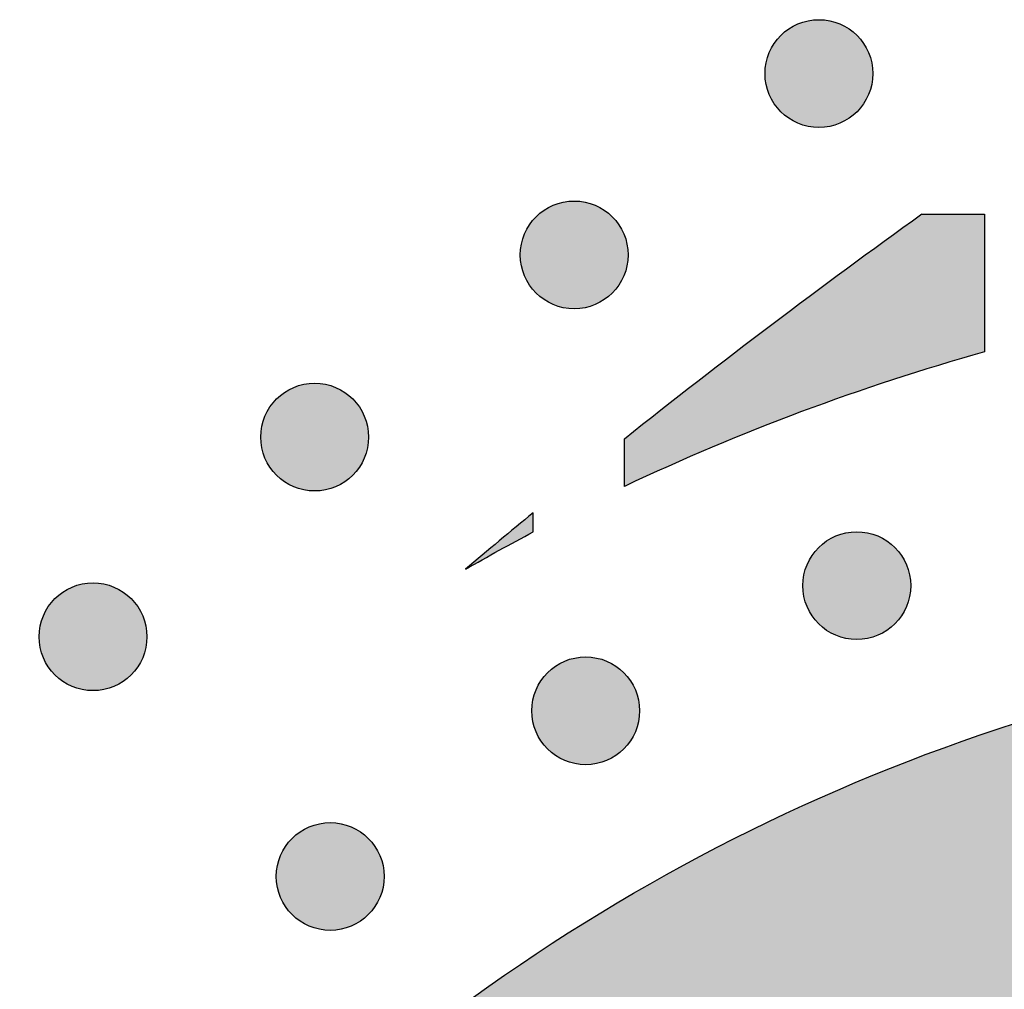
# Model space of a CAD drawing. Header units: millimetres. Extents: x -3873 to -97, y 912 to 4165.
# Tile 635 of 656: x -511 to -479, y 4087 to 4119. Entities that reach past the tile are written whole.
import ezdxf

# ---------------------------------------------------------------- set-up
doc = ezdxf.new("R2010")
doc.units = ezdxf.units.MM
doc.layers.add('pattern', color=7, linetype='Continuous', true_color=0x000000)

msp = doc.modelspace()

# ---------------------------------------------------------------- hatches: boundary and pattern name
at = {"layer": 'pattern'}
for points in [[(-483.434, 4118.052), (-483.463, 4118.08), (-483.492, 4118.107), (-483.521, 4118.134), (-483.552, 4118.16), (-483.584, 4118.186), (-483.616, 4118.211), (-483.65, 4118.235), (-483.684, 4118.259), (-483.719, 4118.283), (-483.754, 4118.306), (-483.791, 4118.328), (-483.828, 4118.349), (-483.866, 4118.369), (-483.905, 4118.389), (-483.944, 4118.408), (-483.984, 4118.426), (-484.025, 4118.443), (-484.066, 4118.459), (-484.108, 4118.474), (-484.151, 4118.488), (-484.194, 4118.501), (-484.237, 4118.513), (-484.281, 4118.524), (-484.325, 4118.534), (-484.37, 4118.543), (-484.415, 4118.551), (-484.46, 4118.557), (-484.506, 4118.562), (-484.551, 4118.566), (-484.597, 4118.569), (-484.643, 4118.571), (-484.689, 4118.572), (-484.735, 4118.571), (-484.781, 4118.569), (-484.827, 4118.566), (-484.872, 4118.562), (-484.918, 4118.557), (-484.963, 4118.551), (-485.008, 4118.543), (-485.053, 4118.534), (-485.097, 4118.524), (-485.141, 4118.513), (-485.184, 4118.501), (-485.227, 4118.488), (-485.27, 4118.474), (-485.312, 4118.459), (-485.353, 4118.443), (-485.394, 4118.426), (-485.434, 4118.408), (-485.473, 4118.389), (-485.512, 4118.369), (-485.55, 4118.349), (-485.587, 4118.328), (-485.624, 4118.306), (-485.659, 4118.283), (-485.694, 4118.259), (-485.729, 4118.235), (-485.762, 4118.211), (-485.794, 4118.186), (-485.826, 4118.16), (-485.857, 4118.134), (-485.886, 4118.107), (-485.915, 4118.08), (-485.944, 4118.052), (-485.971, 4118.024), (-485.998, 4117.995), (-486.025, 4117.965), (-486.051, 4117.934), (-486.077, 4117.903), (-486.102, 4117.87), (-486.127, 4117.837), (-486.151, 4117.803), (-486.174, 4117.768), (-486.197, 4117.732), (-486.219, 4117.696), (-486.24, 4117.658), (-486.261, 4117.62), (-486.281, 4117.582), (-486.299, 4117.542), (-486.317, 4117.502), (-486.334, 4117.462), (-486.351, 4117.42), (-486.366, 4117.378), (-486.38, 4117.336), (-486.393, 4117.293), (-486.405, 4117.249), (-486.416, 4117.205), (-486.426, 4117.161), (-486.434, 4117.116), (-486.442, 4117.071), (-486.449, 4117.026), (-486.454, 4116.981), (-486.458, 4116.935), (-486.461, 4116.889), (-486.463, 4116.843), (-486.463, 4116.798), (-486.463, 4116.752), (-486.461, 4116.706), (-486.458, 4116.66), (-486.454, 4116.614), (-486.449, 4116.569), (-486.442, 4116.524), (-486.434, 4116.479), (-486.426, 4116.434), (-486.416, 4116.39), (-486.405, 4116.346), (-486.393, 4116.302), (-486.38, 4116.259), (-486.366, 4116.217), (-486.351, 4116.175), (-486.334, 4116.134), (-486.317, 4116.093), (-486.299, 4116.053), (-486.281, 4116.013), (-486.261, 4115.975), (-486.24, 4115.937), (-486.219, 4115.899), (-486.197, 4115.863), (-486.174, 4115.827), (-486.151, 4115.792), (-486.127, 4115.758), (-486.102, 4115.725), (-486.077, 4115.692), (-486.051, 4115.661), (-486.025, 4115.63), (-485.998, 4115.6), (-485.971, 4115.571), (-485.944, 4115.543), (-485.915, 4115.515), (-485.886, 4115.488), (-485.857, 4115.462), (-485.826, 4115.435), (-485.794, 4115.409), (-485.762, 4115.384), (-485.729, 4115.36), (-485.694, 4115.336), (-485.659, 4115.312), (-485.624, 4115.289), (-485.587, 4115.267), (-485.55, 4115.246), (-485.512, 4115.226), (-485.473, 4115.206), (-485.434, 4115.187), (-485.394, 4115.169), (-485.353, 4115.152), (-485.312, 4115.136), (-485.27, 4115.121), (-485.227, 4115.107), (-485.184, 4115.094), (-485.141, 4115.082), (-485.097, 4115.071), (-485.053, 4115.061), (-485.008, 4115.052), (-484.963, 4115.045), (-484.918, 4115.038), (-484.872, 4115.033), (-484.827, 4115.029), (-484.781, 4115.026), (-484.735, 4115.024), (-484.689, 4115.023), (-484.643, 4115.024), (-484.597, 4115.026), (-484.551, 4115.029), (-484.506, 4115.033), (-484.46, 4115.038), (-484.415, 4115.045), (-484.37, 4115.052), (-484.325, 4115.061), (-484.281, 4115.071), (-484.237, 4115.082), (-484.194, 4115.094), (-484.151, 4115.107), (-484.108, 4115.121), (-484.066, 4115.136), (-484.025, 4115.152), (-483.984, 4115.169), (-483.944, 4115.187), (-483.905, 4115.206), (-483.866, 4115.226), (-483.828, 4115.246), (-483.791, 4115.267), (-483.754, 4115.289), (-483.719, 4115.312), (-483.684, 4115.336), (-483.65, 4115.36), (-483.616, 4115.384), (-483.584, 4115.409), (-483.552, 4115.435), (-483.521, 4115.462), (-483.492, 4115.488), (-483.463, 4115.515), (-483.434, 4115.543), (-483.407, 4115.571), (-483.38, 4115.6), (-483.353, 4115.63), (-483.327, 4115.661), (-483.301, 4115.692), (-483.276, 4115.725), (-483.251, 4115.758), (-483.227, 4115.792), (-483.204, 4115.827), (-483.181, 4115.863), (-483.159, 4115.899), (-483.138, 4115.937), (-483.117, 4115.975), (-483.097, 4116.013), (-483.079, 4116.053), (-483.061, 4116.093), (-483.044, 4116.134), (-483.028, 4116.175), (-483.012, 4116.217), (-482.998, 4116.259), (-482.985, 4116.302), (-482.973, 4116.346), (-482.962, 4116.39), (-482.952, 4116.434), (-482.944, 4116.479), (-482.936, 4116.524), (-482.93, 4116.569), (-482.924, 4116.614), (-482.92, 4116.66), (-482.917, 4116.706), (-482.915, 4116.752), (-482.915, 4116.798), (-482.915, 4116.843), (-482.917, 4116.889), (-482.92, 4116.935), (-482.924, 4116.981), (-482.93, 4117.026), (-482.936, 4117.071), (-482.944, 4117.116), (-482.952, 4117.161), (-482.962, 4117.205), (-482.973, 4117.249), (-482.985, 4117.293), (-482.998, 4117.336), (-483.012, 4117.378), (-483.028, 4117.42), (-483.044, 4117.462), (-483.061, 4117.502), (-483.079, 4117.542), (-483.097, 4117.582), (-483.117, 4117.62), (-483.138, 4117.658), (-483.159, 4117.696), (-483.181, 4117.732), (-483.204, 4117.768), (-483.227, 4117.803), (-483.251, 4117.837), (-483.276, 4117.87), (-483.301, 4117.903), (-483.327, 4117.934), (-483.353, 4117.965), (-483.38, 4117.995), (-483.407, 4118.024)], [(-491.49, 4112.085), (-491.518, 4112.112), (-491.547, 4112.139), (-491.577, 4112.166), (-491.608, 4112.192), (-491.639, 4112.218), (-491.672, 4112.243), (-491.705, 4112.268), (-491.739, 4112.292), (-491.774, 4112.315), (-491.81, 4112.338), (-491.846, 4112.36), (-491.884, 4112.381), (-491.922, 4112.402), (-491.96, 4112.422), (-492, 4112.44), (-492.04, 4112.458), (-492.081, 4112.475), (-492.122, 4112.491), (-492.164, 4112.507), (-492.206, 4112.521), (-492.249, 4112.534), (-492.293, 4112.546), (-492.337, 4112.557), (-492.381, 4112.567), (-492.426, 4112.575), (-492.471, 4112.583), (-492.516, 4112.59), (-492.561, 4112.595), (-492.607, 4112.599), (-492.653, 4112.602), (-492.699, 4112.604), (-492.744, 4112.604), (-492.79, 4112.604), (-492.836, 4112.602), (-492.882, 4112.599), (-492.928, 4112.595), (-492.973, 4112.59), (-493.018, 4112.583), (-493.063, 4112.575), (-493.108, 4112.567), (-493.152, 4112.557), (-493.196, 4112.546), (-493.24, 4112.534), (-493.283, 4112.521), (-493.325, 4112.507), (-493.367, 4112.491), (-493.408, 4112.475), (-493.449, 4112.458), (-493.489, 4112.44), (-493.529, 4112.422), (-493.567, 4112.402), (-493.605, 4112.381), (-493.643, 4112.36), (-493.679, 4112.338), (-493.715, 4112.315), (-493.75, 4112.292), (-493.784, 4112.268), (-493.817, 4112.243), (-493.85, 4112.218), (-493.881, 4112.192), (-493.912, 4112.166), (-493.942, 4112.139), (-493.971, 4112.112), (-493.999, 4112.085), (-494.027, 4112.056), (-494.054, 4112.027), (-494.081, 4111.998), (-494.107, 4111.967), (-494.133, 4111.935), (-494.158, 4111.903), (-494.182, 4111.87), (-494.206, 4111.835), (-494.23, 4111.8), (-494.253, 4111.765), (-494.275, 4111.728), (-494.296, 4111.691), (-494.316, 4111.653), (-494.336, 4111.614), (-494.355, 4111.575), (-494.373, 4111.535), (-494.39, 4111.494), (-494.406, 4111.453), (-494.421, 4111.411), (-494.435, 4111.368), (-494.448, 4111.325), (-494.46, 4111.282), (-494.471, 4111.238), (-494.481, 4111.194), (-494.49, 4111.149), (-494.498, 4111.104), (-494.504, 4111.059), (-494.509, 4111.013), (-494.513, 4110.968), (-494.516, 4110.922), (-494.518, 4110.876), (-494.519, 4110.83), (-494.518, 4110.784), (-494.516, 4110.738), (-494.513, 4110.692), (-494.509, 4110.647), (-494.504, 4110.601), (-494.498, 4110.556), (-494.49, 4110.511), (-494.481, 4110.466), (-494.471, 4110.422), (-494.46, 4110.378), (-494.448, 4110.335), (-494.435, 4110.292), (-494.421, 4110.249), (-494.406, 4110.207), (-494.39, 4110.166), (-494.373, 4110.125), (-494.355, 4110.085), (-494.336, 4110.046), (-494.316, 4110.007), (-494.296, 4109.969), (-494.275, 4109.932), (-494.253, 4109.895), (-494.23, 4109.86), (-494.206, 4109.825), (-494.182, 4109.791), (-494.158, 4109.757), (-494.133, 4109.725), (-494.107, 4109.693), (-494.081, 4109.662), (-494.054, 4109.633), (-494.027, 4109.604), (-493.999, 4109.575), (-493.971, 4109.548), (-493.942, 4109.521), (-493.912, 4109.494), (-493.881, 4109.468), (-493.85, 4109.442), (-493.817, 4109.417), (-493.784, 4109.392), (-493.75, 4109.368), (-493.715, 4109.345), (-493.679, 4109.322), (-493.643, 4109.3), (-493.605, 4109.279), (-493.567, 4109.258), (-493.529, 4109.238), (-493.489, 4109.22), (-493.449, 4109.202), (-493.408, 4109.185), (-493.367, 4109.169), (-493.325, 4109.153), (-493.283, 4109.139), (-493.24, 4109.126), (-493.196, 4109.114), (-493.152, 4109.103), (-493.108, 4109.093), (-493.063, 4109.085), (-493.018, 4109.077), (-492.973, 4109.071), (-492.928, 4109.065), (-492.882, 4109.061), (-492.836, 4109.058), (-492.79, 4109.056), (-492.744, 4109.056), (-492.699, 4109.056), (-492.653, 4109.058), (-492.607, 4109.061), (-492.561, 4109.065), (-492.516, 4109.071), (-492.471, 4109.077), (-492.426, 4109.085), (-492.381, 4109.093), (-492.337, 4109.103), (-492.293, 4109.114), (-492.249, 4109.126), (-492.206, 4109.139), (-492.164, 4109.153), (-492.122, 4109.169), (-492.081, 4109.185), (-492.04, 4109.202), (-492, 4109.22), (-491.96, 4109.238), (-491.922, 4109.258), (-491.884, 4109.279), (-491.846, 4109.3), (-491.81, 4109.322), (-491.774, 4109.345), (-491.739, 4109.368), (-491.705, 4109.392), (-491.672, 4109.417), (-491.639, 4109.442), (-491.608, 4109.468), (-491.577, 4109.494), (-491.547, 4109.521), (-491.518, 4109.548), (-491.49, 4109.575), (-491.462, 4109.604), (-491.435, 4109.633), (-491.408, 4109.662), (-491.382, 4109.693), (-491.356, 4109.725), (-491.331, 4109.757), (-491.307, 4109.791), (-491.283, 4109.825), (-491.259, 4109.86), (-491.236, 4109.895), (-491.214, 4109.932), (-491.193, 4109.969), (-491.173, 4110.007), (-491.153, 4110.046), (-491.134, 4110.085), (-491.116, 4110.125), (-491.099, 4110.166), (-491.083, 4110.207), (-491.068, 4110.249), (-491.054, 4110.292), (-491.041, 4110.335), (-491.029, 4110.378), (-491.018, 4110.422), (-491.008, 4110.466), (-490.999, 4110.511), (-490.991, 4110.556), (-490.985, 4110.601), (-490.98, 4110.647), (-490.976, 4110.692), (-490.973, 4110.738), (-490.971, 4110.784), (-490.97, 4110.83), (-490.971, 4110.876), (-490.973, 4110.922), (-490.976, 4110.968), (-490.98, 4111.013), (-490.985, 4111.059), (-490.991, 4111.104), (-490.999, 4111.149), (-491.008, 4111.194), (-491.018, 4111.238), (-491.029, 4111.282), (-491.041, 4111.325), (-491.054, 4111.368), (-491.068, 4111.411), (-491.083, 4111.453), (-491.099, 4111.494), (-491.116, 4111.535), (-491.134, 4111.575), (-491.153, 4111.614), (-491.173, 4111.653), (-491.193, 4111.691), (-491.214, 4111.728), (-491.236, 4111.765), (-491.259, 4111.8), (-491.283, 4111.835), (-491.307, 4111.87), (-491.331, 4111.903), (-491.356, 4111.935), (-491.382, 4111.967), (-491.408, 4111.998), (-491.435, 4112.027), (-491.462, 4112.056)], [(-479.238, 4107.636), (-480.757, 4107.193), (-482.267, 4106.717), (-483.768, 4106.21), (-485.258, 4105.672), (-486.736, 4105.102), (-488.202, 4104.502), (-489.654, 4103.871), (-491.091, 4103.21), (-491.091, 4104.777), (-486.243, 4108.54), (-481.299, 4112.176), (-479.238, 4112.176)], [(-500.032, 4106.088), (-500.06, 4106.116), (-500.089, 4106.143), (-500.119, 4106.17), (-500.149, 4106.196), (-500.181, 4106.222), (-500.213, 4106.247), (-500.247, 4106.272), (-500.281, 4106.296), (-500.316, 4106.319), (-500.352, 4106.342), (-500.388, 4106.364), (-500.425, 4106.385), (-500.463, 4106.406), (-500.502, 4106.425), (-500.541, 4106.444), (-500.582, 4106.462), (-500.622, 4106.479), (-500.664, 4106.495), (-500.706, 4106.51), (-500.748, 4106.524), (-500.791, 4106.538), (-500.834, 4106.55), (-500.878, 4106.561), (-500.923, 4106.57), (-500.967, 4106.579), (-501.012, 4106.587), (-501.058, 4106.593), (-501.103, 4106.599), (-501.149, 4106.603), (-501.194, 4106.606), (-501.24, 4106.607), (-501.286, 4106.608), (-501.332, 4106.607), (-501.378, 4106.606), (-501.424, 4106.603), (-501.469, 4106.599), (-501.515, 4106.593), (-501.56, 4106.587), (-501.605, 4106.579), (-501.65, 4106.57), (-501.694, 4106.561), (-501.738, 4106.55), (-501.781, 4106.538), (-501.824, 4106.524), (-501.867, 4106.51), (-501.909, 4106.495), (-501.95, 4106.479), (-501.991, 4106.462), (-502.031, 4106.444), (-502.07, 4106.425), (-502.109, 4106.406), (-502.147, 4106.385), (-502.184, 4106.364), (-502.221, 4106.342), (-502.257, 4106.319), (-502.292, 4106.296), (-502.326, 4106.272), (-502.359, 4106.247), (-502.391, 4106.222), (-502.423, 4106.196), (-502.454, 4106.17), (-502.484, 4106.143), (-502.513, 4106.116), (-502.541, 4106.088), (-502.568, 4106.06), (-502.596, 4106.031), (-502.622, 4106.001), (-502.649, 4105.971), (-502.674, 4105.939), (-502.7, 4105.907), (-502.724, 4105.873), (-502.748, 4105.839), (-502.772, 4105.804), (-502.794, 4105.768), (-502.816, 4105.732), (-502.838, 4105.695), (-502.858, 4105.657), (-502.878, 4105.618), (-502.897, 4105.579), (-502.915, 4105.538), (-502.932, 4105.498), (-502.948, 4105.456), (-502.963, 4105.414), (-502.977, 4105.372), (-502.99, 4105.329), (-503.002, 4105.286), (-503.013, 4105.242), (-503.023, 4105.197), (-503.032, 4105.153), (-503.039, 4105.108), (-503.046, 4105.062), (-503.051, 4105.017), (-503.055, 4104.971), (-503.058, 4104.926), (-503.06, 4104.88), (-503.061, 4104.834), (-503.06, 4104.788), (-503.058, 4104.742), (-503.055, 4104.696), (-503.051, 4104.65), (-503.046, 4104.605), (-503.039, 4104.56), (-503.032, 4104.515), (-503.023, 4104.47), (-503.013, 4104.426), (-503.002, 4104.382), (-502.99, 4104.339), (-502.977, 4104.296), (-502.963, 4104.253), (-502.948, 4104.211), (-502.932, 4104.17), (-502.915, 4104.129), (-502.897, 4104.089), (-502.878, 4104.05), (-502.858, 4104.011), (-502.838, 4103.973), (-502.816, 4103.935), (-502.794, 4103.899), (-502.772, 4103.863), (-502.748, 4103.828), (-502.724, 4103.794), (-502.7, 4103.761), (-502.674, 4103.729), (-502.649, 4103.697), (-502.622, 4103.666), (-502.596, 4103.636), (-502.568, 4103.607), (-502.541, 4103.579), (-502.513, 4103.552), (-502.484, 4103.524), (-502.454, 4103.498), (-502.423, 4103.471), (-502.391, 4103.446), (-502.359, 4103.42), (-502.326, 4103.396), (-502.292, 4103.372), (-502.257, 4103.348), (-502.221, 4103.326), (-502.184, 4103.304), (-502.147, 4103.282), (-502.109, 4103.262), (-502.07, 4103.242), (-502.031, 4103.223), (-501.991, 4103.205), (-501.95, 4103.188), (-501.909, 4103.172), (-501.867, 4103.157), (-501.824, 4103.143), (-501.781, 4103.13), (-501.738, 4103.118), (-501.694, 4103.107), (-501.65, 4103.097), (-501.605, 4103.088), (-501.56, 4103.081), (-501.515, 4103.074), (-501.469, 4103.069), (-501.424, 4103.065), (-501.378, 4103.062), (-501.332, 4103.06), (-501.286, 4103.059), (-501.24, 4103.06), (-501.194, 4103.062), (-501.149, 4103.065), (-501.103, 4103.069), (-501.058, 4103.074), (-501.012, 4103.081), (-500.967, 4103.088), (-500.923, 4103.097), (-500.878, 4103.107), (-500.834, 4103.118), (-500.791, 4103.13), (-500.748, 4103.143), (-500.706, 4103.157), (-500.664, 4103.172), (-500.622, 4103.188), (-500.582, 4103.205), (-500.541, 4103.223), (-500.502, 4103.242), (-500.463, 4103.262), (-500.425, 4103.282), (-500.388, 4103.304), (-500.352, 4103.326), (-500.316, 4103.348), (-500.281, 4103.372), (-500.247, 4103.396), (-500.213, 4103.42), (-500.181, 4103.446), (-500.149, 4103.471), (-500.119, 4103.498), (-500.089, 4103.524), (-500.06, 4103.552), (-500.032, 4103.579), (-500.004, 4103.607), (-499.977, 4103.636), (-499.95, 4103.666), (-499.924, 4103.697), (-499.898, 4103.729), (-499.873, 4103.761), (-499.848, 4103.794), (-499.824, 4103.828), (-499.801, 4103.863), (-499.778, 4103.899), (-499.756, 4103.935), (-499.735, 4103.973), (-499.714, 4104.011), (-499.695, 4104.05), (-499.676, 4104.089), (-499.658, 4104.129), (-499.641, 4104.17), (-499.625, 4104.211), (-499.61, 4104.253), (-499.596, 4104.296), (-499.582, 4104.339), (-499.57, 4104.382), (-499.559, 4104.426), (-499.55, 4104.47), (-499.541, 4104.515), (-499.533, 4104.56), (-499.527, 4104.605), (-499.521, 4104.65), (-499.517, 4104.696), (-499.514, 4104.742), (-499.513, 4104.788), (-499.512, 4104.834), (-499.513, 4104.88), (-499.514, 4104.926), (-499.517, 4104.971), (-499.521, 4105.017), (-499.527, 4105.062), (-499.533, 4105.108), (-499.541, 4105.153), (-499.55, 4105.197), (-499.559, 4105.242), (-499.57, 4105.286), (-499.582, 4105.329), (-499.596, 4105.372), (-499.61, 4105.414), (-499.625, 4105.456), (-499.641, 4105.498), (-499.658, 4105.538), (-499.676, 4105.579), (-499.695, 4105.618), (-499.714, 4105.657), (-499.735, 4105.695), (-499.756, 4105.732), (-499.778, 4105.768), (-499.801, 4105.804), (-499.824, 4105.839), (-499.848, 4105.873), (-499.873, 4105.907), (-499.898, 4105.939), (-499.924, 4105.971), (-499.95, 4106.001), (-499.977, 4106.031), (-500.004, 4106.06)], [(-494.092, 4102.346), (-496.324, 4100.484), (-494.092, 4101.711)], [(-482.188, 4101.199), (-482.216, 4101.226), (-482.245, 4101.253), (-482.275, 4101.28), (-482.306, 4101.306), (-482.338, 4101.332), (-482.37, 4101.357), (-482.403, 4101.382), (-482.437, 4101.406), (-482.472, 4101.429), (-482.508, 4101.452), (-482.545, 4101.474), (-482.582, 4101.495), (-482.62, 4101.516), (-482.659, 4101.536), (-482.698, 4101.554), (-482.738, 4101.572), (-482.779, 4101.589), (-482.82, 4101.605), (-482.862, 4101.621), (-482.905, 4101.635), (-482.948, 4101.648), (-482.991, 4101.66), (-483.035, 4101.671), (-483.079, 4101.681), (-483.124, 4101.689), (-483.169, 4101.697), (-483.214, 4101.704), (-483.26, 4101.709), (-483.305, 4101.713), (-483.351, 4101.716), (-483.397, 4101.718), (-483.443, 4101.718), (-483.489, 4101.718), (-483.535, 4101.716), (-483.58, 4101.713), (-483.626, 4101.709), (-483.671, 4101.704), (-483.717, 4101.697), (-483.762, 4101.689), (-483.806, 4101.681), (-483.851, 4101.671), (-483.895, 4101.66), (-483.938, 4101.648), (-483.981, 4101.635), (-484.023, 4101.621), (-484.065, 4101.605), (-484.107, 4101.589), (-484.147, 4101.572), (-484.188, 4101.554), (-484.227, 4101.536), (-484.266, 4101.516), (-484.304, 4101.495), (-484.341, 4101.474), (-484.377, 4101.452), (-484.413, 4101.429), (-484.448, 4101.406), (-484.482, 4101.382), (-484.516, 4101.357), (-484.548, 4101.332), (-484.58, 4101.306), (-484.61, 4101.28), (-484.64, 4101.253), (-484.669, 4101.226), (-484.697, 4101.199), (-484.725, 4101.17), (-484.752, 4101.141), (-484.779, 4101.112), (-484.805, 4101.081), (-484.831, 4101.049), (-484.856, 4101.017), (-484.881, 4100.983), (-484.905, 4100.949), (-484.928, 4100.914), (-484.951, 4100.879), (-484.973, 4100.842), (-484.994, 4100.805), (-485.015, 4100.767), (-485.034, 4100.728), (-485.053, 4100.689), (-485.071, 4100.649), (-485.088, 4100.608), (-485.104, 4100.567), (-485.119, 4100.525), (-485.133, 4100.482), (-485.147, 4100.439), (-485.159, 4100.396), (-485.17, 4100.352), (-485.179, 4100.308), (-485.188, 4100.263), (-485.196, 4100.218), (-485.202, 4100.173), (-485.208, 4100.127), (-485.212, 4100.082), (-485.215, 4100.036), (-485.216, 4099.99), (-485.217, 4099.944), (-485.216, 4099.898), (-485.215, 4099.852), (-485.212, 4099.806), (-485.208, 4099.761), (-485.202, 4099.715), (-485.196, 4099.67), (-485.188, 4099.625), (-485.179, 4099.58), (-485.17, 4099.536), (-485.159, 4099.492), (-485.147, 4099.449), (-485.133, 4099.406), (-485.119, 4099.363), (-485.104, 4099.321), (-485.088, 4099.28), (-485.071, 4099.239), (-485.053, 4099.199), (-485.034, 4099.16), (-485.015, 4099.121), (-484.994, 4099.083), (-484.973, 4099.046), (-484.951, 4099.009), (-484.928, 4098.974), (-484.905, 4098.939), (-484.881, 4098.905), (-484.856, 4098.871), (-484.831, 4098.839), (-484.805, 4098.807), (-484.779, 4098.776), (-484.752, 4098.747), (-484.725, 4098.718), (-484.697, 4098.689), (-484.669, 4098.662), (-484.64, 4098.635), (-484.61, 4098.608), (-484.58, 4098.582), (-484.548, 4098.556), (-484.516, 4098.531), (-484.482, 4098.506), (-484.448, 4098.482), (-484.413, 4098.459), (-484.377, 4098.436), (-484.341, 4098.414), (-484.304, 4098.393), (-484.266, 4098.372), (-484.227, 4098.352), (-484.188, 4098.334), (-484.147, 4098.316), (-484.107, 4098.299), (-484.065, 4098.283), (-484.023, 4098.267), (-483.981, 4098.253), (-483.938, 4098.24), (-483.895, 4098.228), (-483.851, 4098.217), (-483.806, 4098.207), (-483.762, 4098.199), (-483.717, 4098.191), (-483.671, 4098.185), (-483.626, 4098.179), (-483.58, 4098.175), (-483.535, 4098.172), (-483.489, 4098.17), (-483.443, 4098.17), (-483.397, 4098.17), (-483.351, 4098.172), (-483.305, 4098.175), (-483.26, 4098.179), (-483.214, 4098.185), (-483.169, 4098.191), (-483.124, 4098.199), (-483.079, 4098.207), (-483.035, 4098.217), (-482.991, 4098.228), (-482.948, 4098.24), (-482.905, 4098.253), (-482.862, 4098.267), (-482.82, 4098.283), (-482.779, 4098.299), (-482.738, 4098.316), (-482.698, 4098.334), (-482.659, 4098.352), (-482.62, 4098.372), (-482.582, 4098.393), (-482.545, 4098.414), (-482.508, 4098.436), (-482.472, 4098.459), (-482.437, 4098.482), (-482.403, 4098.506), (-482.37, 4098.531), (-482.338, 4098.556), (-482.306, 4098.582), (-482.275, 4098.608), (-482.245, 4098.635), (-482.216, 4098.662), (-482.188, 4098.689), (-482.161, 4098.718), (-482.133, 4098.747), (-482.107, 4098.776), (-482.08, 4098.807), (-482.055, 4098.839), (-482.029, 4098.871), (-482.005, 4098.905), (-481.981, 4098.939), (-481.957, 4098.974), (-481.935, 4099.009), (-481.913, 4099.046), (-481.891, 4099.083), (-481.871, 4099.121), (-481.851, 4099.16), (-481.832, 4099.199), (-481.814, 4099.239), (-481.797, 4099.28), (-481.781, 4099.321), (-481.766, 4099.363), (-481.752, 4099.406), (-481.739, 4099.449), (-481.727, 4099.492), (-481.716, 4099.536), (-481.706, 4099.58), (-481.697, 4099.625), (-481.69, 4099.67), (-481.683, 4099.715), (-481.678, 4099.761), (-481.674, 4099.806), (-481.671, 4099.852), (-481.669, 4099.898), (-481.668, 4099.944), (-481.669, 4099.99), (-481.671, 4100.036), (-481.674, 4100.082), (-481.678, 4100.127), (-481.683, 4100.173), (-481.69, 4100.218), (-481.697, 4100.263), (-481.706, 4100.308), (-481.716, 4100.352), (-481.727, 4100.396), (-481.739, 4100.439), (-481.752, 4100.482), (-481.766, 4100.525), (-481.781, 4100.567), (-481.797, 4100.608), (-481.814, 4100.649), (-481.832, 4100.689), (-481.851, 4100.728), (-481.871, 4100.767), (-481.891, 4100.805), (-481.913, 4100.842), (-481.935, 4100.879), (-481.957, 4100.914), (-481.981, 4100.949), (-482.005, 4100.983), (-482.029, 4101.017), (-482.055, 4101.049), (-482.08, 4101.081), (-482.107, 4101.112), (-482.133, 4101.141), (-482.161, 4101.17)], [(-507.326, 4099.517), (-507.355, 4099.544), (-507.384, 4099.572), (-507.414, 4099.598), (-507.444, 4099.624), (-507.476, 4099.65), (-507.508, 4099.675), (-507.542, 4099.7), (-507.576, 4099.724), (-507.611, 4099.748), (-507.646, 4099.77), (-507.683, 4099.792), (-507.72, 4099.814), (-507.758, 4099.834), (-507.797, 4099.854), (-507.836, 4099.873), (-507.876, 4099.891), (-507.917, 4099.908), (-507.958, 4099.924), (-508, 4099.939), (-508.043, 4099.953), (-508.086, 4099.966), (-508.129, 4099.978), (-508.173, 4099.989), (-508.217, 4099.999), (-508.262, 4100.008), (-508.307, 4100.015), (-508.352, 4100.022), (-508.398, 4100.027), (-508.443, 4100.031), (-508.489, 4100.034), (-508.535, 4100.036), (-508.581, 4100.037), (-508.627, 4100.036), (-508.673, 4100.034), (-508.719, 4100.031), (-508.764, 4100.027), (-508.81, 4100.022), (-508.855, 4100.015), (-508.9, 4100.008), (-508.945, 4099.999), (-508.989, 4099.989), (-509.033, 4099.978), (-509.076, 4099.966), (-509.119, 4099.953), (-509.162, 4099.939), (-509.204, 4099.924), (-509.245, 4099.908), (-509.286, 4099.891), (-509.326, 4099.873), (-509.365, 4099.854), (-509.404, 4099.834), (-509.442, 4099.814), (-509.479, 4099.792), (-509.516, 4099.77), (-509.552, 4099.748), (-509.586, 4099.724), (-509.621, 4099.7), (-509.654, 4099.675), (-509.686, 4099.65), (-509.718, 4099.624), (-509.749, 4099.598), (-509.779, 4099.572), (-509.808, 4099.544), (-509.836, 4099.517), (-509.863, 4099.489), (-509.89, 4099.46), (-509.917, 4099.43), (-509.943, 4099.399), (-509.969, 4099.367), (-509.994, 4099.335), (-510.019, 4099.302), (-510.043, 4099.268), (-510.066, 4099.233), (-510.089, 4099.197), (-510.111, 4099.16), (-510.132, 4099.123), (-510.153, 4099.085), (-510.173, 4099.046), (-510.191, 4099.007), (-510.209, 4098.967), (-510.226, 4098.926), (-510.243, 4098.885), (-510.258, 4098.843), (-510.272, 4098.8), (-510.285, 4098.757), (-510.297, 4098.714), (-510.308, 4098.67), (-510.318, 4098.626), (-510.326, 4098.581), (-510.334, 4098.536), (-510.341, 4098.491), (-510.346, 4098.445), (-510.35, 4098.4), (-510.353, 4098.354), (-510.355, 4098.308), (-510.355, 4098.262), (-510.355, 4098.216), (-510.353, 4098.17), (-510.35, 4098.125), (-510.346, 4098.079), (-510.341, 4098.033), (-510.334, 4097.988), (-510.326, 4097.943), (-510.318, 4097.899), (-510.308, 4097.854), (-510.297, 4097.81), (-510.285, 4097.767), (-510.272, 4097.724), (-510.258, 4097.682), (-510.243, 4097.64), (-510.226, 4097.598), (-510.209, 4097.557), (-510.191, 4097.517), (-510.173, 4097.478), (-510.153, 4097.439), (-510.132, 4097.401), (-510.111, 4097.364), (-510.089, 4097.327), (-510.066, 4097.292), (-510.043, 4097.257), (-510.019, 4097.223), (-509.994, 4097.189), (-509.969, 4097.157), (-509.943, 4097.125), (-509.917, 4097.095), (-509.89, 4097.065), (-509.863, 4097.036), (-509.836, 4097.008), (-509.808, 4096.98), (-509.779, 4096.953), (-509.749, 4096.926), (-509.718, 4096.9), (-509.686, 4096.874), (-509.654, 4096.849), (-509.621, 4096.824), (-509.586, 4096.8), (-509.552, 4096.777), (-509.516, 4096.754), (-509.479, 4096.732), (-509.442, 4096.711), (-509.404, 4096.69), (-509.365, 4096.671), (-509.326, 4096.652), (-509.286, 4096.634), (-509.245, 4096.617), (-509.204, 4096.601), (-509.162, 4096.586), (-509.119, 4096.572), (-509.076, 4096.558), (-509.033, 4096.546), (-508.989, 4096.535), (-508.945, 4096.526), (-508.9, 4096.517), (-508.855, 4096.509), (-508.81, 4096.503), (-508.764, 4096.497), (-508.719, 4096.493), (-508.673, 4096.49), (-508.627, 4096.488), (-508.581, 4096.488), (-508.535, 4096.488), (-508.489, 4096.49), (-508.443, 4096.493), (-508.398, 4096.497), (-508.352, 4096.503), (-508.307, 4096.509), (-508.262, 4096.517), (-508.217, 4096.526), (-508.173, 4096.535), (-508.129, 4096.546), (-508.086, 4096.558), (-508.043, 4096.572), (-508, 4096.586), (-507.958, 4096.601), (-507.917, 4096.617), (-507.876, 4096.634), (-507.836, 4096.652), (-507.797, 4096.671), (-507.758, 4096.69), (-507.72, 4096.711), (-507.683, 4096.732), (-507.646, 4096.754), (-507.611, 4096.777), (-507.576, 4096.8), (-507.542, 4096.824), (-507.508, 4096.849), (-507.476, 4096.874), (-507.444, 4096.9), (-507.414, 4096.926), (-507.384, 4096.953), (-507.355, 4096.98), (-507.326, 4097.008), (-507.299, 4097.036), (-507.272, 4097.065), (-507.245, 4097.095), (-507.219, 4097.125), (-507.193, 4097.157), (-507.168, 4097.189), (-507.143, 4097.223), (-507.119, 4097.257), (-507.096, 4097.292), (-507.073, 4097.327), (-507.051, 4097.364), (-507.03, 4097.401), (-507.009, 4097.439), (-506.989, 4097.478), (-506.971, 4097.517), (-506.953, 4097.557), (-506.936, 4097.598), (-506.92, 4097.64), (-506.904, 4097.682), (-506.89, 4097.724), (-506.877, 4097.767), (-506.865, 4097.81), (-506.854, 4097.854), (-506.844, 4097.899), (-506.836, 4097.943), (-506.828, 4097.988), (-506.822, 4098.033), (-506.816, 4098.079), (-506.812, 4098.125), (-506.809, 4098.17), (-506.807, 4098.216), (-506.807, 4098.262), (-506.807, 4098.308), (-506.809, 4098.354), (-506.812, 4098.4), (-506.816, 4098.445), (-506.822, 4098.491), (-506.828, 4098.536), (-506.836, 4098.581), (-506.844, 4098.626), (-506.854, 4098.67), (-506.865, 4098.714), (-506.877, 4098.757), (-506.89, 4098.8), (-506.904, 4098.843), (-506.92, 4098.885), (-506.936, 4098.926), (-506.953, 4098.967), (-506.971, 4099.007), (-506.989, 4099.046), (-507.009, 4099.085), (-507.03, 4099.123), (-507.051, 4099.16), (-507.073, 4099.197), (-507.096, 4099.233), (-507.119, 4099.268), (-507.143, 4099.302), (-507.168, 4099.335), (-507.193, 4099.367), (-507.219, 4099.399), (-507.245, 4099.43), (-507.272, 4099.46), (-507.299, 4099.489)], [(-415.6, 4090.571), (-409.846, 4075.546), (-424.072, 4081.112), (-426.581, 4082.047), (-429.127, 4082.903), (-431.709, 4083.678), (-434.321, 4084.37), (-436.961, 4084.978), (-439.623, 4085.5), (-442.304, 4085.934), (-444.999, 4086.281), (-447.704, 4086.538), (-450.414, 4086.707), (-453.126, 4086.786), (-455.834, 4086.776), (-458.535, 4086.678), (-461.224, 4086.492), (-463.897, 4086.22), (-466.55, 4085.862), (-467.544, 4085.702), (-468.538, 4085.522), (-469.531, 4085.321), (-470.522, 4085.101), (-471.511, 4084.86), (-472.497, 4084.6), (-473.48, 4084.319), (-474.458, 4084.018), (-475.432, 4083.698), (-476.401, 4083.358), (-477.364, 4082.997), (-478.321, 4082.618), (-479.271, 4082.219), (-480.213, 4081.801), (-481.146, 4081.364), (-482.071, 4080.908), (-482.987, 4080.434), (-483.893, 4079.941), (-484.789, 4079.431), (-485.673, 4078.904), (-486.546, 4078.359), (-487.408, 4077.797), (-488.256, 4077.219), (-489.092, 4076.626), (-489.915, 4076.016), (-490.724, 4075.392), (-491.519, 4074.753), (-492.3, 4074.099), (-493.065, 4073.432), (-493.815, 4072.752), (-494.55, 4072.059), (-495.269, 4071.354), (-495.974, 4070.635), (-496.667, 4069.9), (-497.347, 4069.15), (-498.014, 4068.384), (-498.668, 4067.604), (-499.307, 4066.809), (-499.931, 4066), (-500.541, 4065.177), (-501.135, 4064.341), (-501.713, 4063.492), (-502.274, 4062.631), (-502.819, 4061.758), (-503.347, 4060.873), (-503.857, 4059.978), (-504.349, 4059.072), (-504.823, 4058.156), (-505.279, 4057.231), (-505.716, 4056.297), (-506.134, 4055.355), (-506.533, 4054.406), (-506.913, 4053.449), (-507.273, 4052.486), (-507.613, 4051.517), (-507.934, 4050.543), (-508.234, 4049.564), (-508.515, 4048.582), (-508.776, 4047.596), (-509.016, 4046.607), (-509.237, 4045.615), (-509.437, 4044.623), (-509.617, 4043.629), (-509.778, 4042.635), (-510.135, 4039.982), (-510.408, 4037.309), (-510.593, 4034.62), (-510.691, 4031.919), (-510.701, 4029.211), (-510.622, 4026.499), (-510.453, 4023.789), (-510.196, 4021.084), (-509.849, 4018.388), (-509.415, 4015.708), (-508.893, 4013.045), (-508.285, 4010.406), (-507.593, 4007.794), (-506.818, 4005.212), (-505.962, 4002.665), (-505.027, 4000.157), (-499.461, 3985.93), (-514.486, 3991.685), (-515.152, 3993.211), (-515.792, 3994.753), (-516.406, 3996.309), (-516.993, 3997.88), (-517.554, 3999.463), (-518.088, 4001.059), (-518.593, 4002.666), (-519.071, 4004.285), (-519.521, 4005.914), (-519.941, 4007.553), (-520.333, 4009.201), (-520.696, 4010.856), (-521.029, 4012.519), (-521.332, 4014.189), (-521.605, 4015.864), (-521.848, 4017.544), (-522.062, 4019.228), (-522.244, 4020.915), (-522.397, 4022.605), (-522.519, 4024.297), (-522.611, 4025.989), (-522.672, 4027.682), (-522.704, 4029.373), (-522.705, 4031.063), (-522.675, 4032.751), (-522.616, 4034.435), (-522.527, 4036.115), (-522.409, 4037.791), (-522.261, 4039.461), (-522.083, 4041.125), (-521.877, 4042.781), (-521.643, 4044.43), (-521.445, 4045.656), (-521.223, 4046.881), (-520.975, 4048.105), (-520.704, 4049.327), (-520.407, 4050.546), (-520.086, 4051.762), (-519.74, 4052.974), (-519.369, 4054.181), (-518.974, 4055.382), (-518.554, 4056.576), (-518.11, 4057.764), (-517.642, 4058.943), (-517.15, 4060.114), (-516.635, 4061.275), (-516.096, 4062.427), (-515.534, 4063.567), (-514.949, 4064.696), (-514.342, 4065.813), (-513.713, 4066.917), (-513.063, 4068.008), (-512.391, 4069.084), (-511.699, 4070.146), (-510.986, 4071.193), (-510.254, 4072.224), (-509.503, 4073.238), (-508.733, 4074.236), (-507.945, 4075.216), (-507.139, 4076.178), (-506.317, 4077.122), (-505.478, 4078.047), (-504.624, 4078.953), (-503.755, 4079.839), (-502.868, 4080.709), (-501.962, 4081.563), (-501.037, 4082.402), (-500.093, 4083.224), (-499.131, 4084.029), (-498.151, 4084.818), (-497.153, 4085.588), (-496.139, 4086.339), (-495.108, 4087.071), (-494.062, 4087.784), (-493, 4088.476), (-491.923, 4089.148), (-490.832, 4089.798), (-489.728, 4090.427), (-488.611, 4091.034), (-487.482, 4091.619), (-486.342, 4092.181), (-485.19, 4092.72), (-484.029, 4093.235), (-482.858, 4093.727), (-481.679, 4094.195), (-480.491, 4094.639), (-479.297, 4095.059), (-478.096, 4095.454), (-476.889, 4095.825), (-475.677, 4096.171), (-474.462, 4096.492), (-473.242, 4096.788), (-472.02, 4097.06), (-470.796, 4097.307), (-469.571, 4097.53), (-468.345, 4097.727), (-466.696, 4097.962), (-465.04, 4098.168), (-463.376, 4098.345), (-461.706, 4098.493), (-460.031, 4098.612), (-458.35, 4098.701), (-456.666, 4098.76), (-454.978, 4098.789), (-453.288, 4098.788), (-451.597, 4098.757), (-449.904, 4098.696), (-448.212, 4098.604), (-446.521, 4098.482), (-444.831, 4098.329), (-443.143, 4098.146), (-441.459, 4097.933), (-439.779, 4097.69), (-438.104, 4097.417), (-436.434, 4097.113), (-434.771, 4096.78), (-433.116, 4096.418), (-431.468, 4096.026), (-429.83, 4095.605), (-428.2, 4095.156), (-426.582, 4094.678), (-424.974, 4094.172), (-423.378, 4093.639), (-421.795, 4093.078), (-420.225, 4092.49), (-418.668, 4091.876), (-417.126, 4091.236)], [(-491.111, 4097.08), (-491.139, 4097.107), (-491.168, 4097.134), (-491.198, 4097.161), (-491.229, 4097.187), (-491.261, 4097.213), (-491.293, 4097.238), (-491.326, 4097.263), (-491.36, 4097.287), (-491.395, 4097.31), (-491.431, 4097.333), (-491.468, 4097.355), (-491.505, 4097.377), (-491.543, 4097.397), (-491.582, 4097.417), (-491.621, 4097.436), (-491.661, 4097.453), (-491.702, 4097.47), (-491.743, 4097.487), (-491.785, 4097.502), (-491.828, 4097.516), (-491.871, 4097.529), (-491.914, 4097.541), (-491.958, 4097.552), (-492.002, 4097.562), (-492.047, 4097.571), (-492.092, 4097.578), (-492.137, 4097.585), (-492.183, 4097.59), (-492.228, 4097.594), (-492.274, 4097.597), (-492.32, 4097.599), (-492.366, 4097.599), (-492.412, 4097.599), (-492.458, 4097.597), (-492.503, 4097.594), (-492.549, 4097.59), (-492.594, 4097.585), (-492.64, 4097.578), (-492.685, 4097.571), (-492.729, 4097.562), (-492.774, 4097.552), (-492.818, 4097.541), (-492.861, 4097.529), (-492.904, 4097.516), (-492.946, 4097.502), (-492.988, 4097.487), (-493.03, 4097.47), (-493.07, 4097.453), (-493.111, 4097.436), (-493.15, 4097.417), (-493.189, 4097.397), (-493.227, 4097.377), (-493.264, 4097.355), (-493.3, 4097.333), (-493.336, 4097.31), (-493.371, 4097.287), (-493.405, 4097.263), (-493.439, 4097.238), (-493.471, 4097.213), (-493.503, 4097.187), (-493.533, 4097.161), (-493.563, 4097.134), (-493.592, 4097.107), (-493.62, 4097.08), (-493.648, 4097.052), (-493.675, 4097.023), (-493.702, 4096.993), (-493.728, 4096.962), (-493.754, 4096.93), (-493.779, 4096.898), (-493.804, 4096.865), (-493.828, 4096.83), (-493.851, 4096.796), (-493.874, 4096.76), (-493.896, 4096.723), (-493.917, 4096.686), (-493.938, 4096.648), (-493.957, 4096.609), (-493.976, 4096.57), (-493.994, 4096.53), (-494.011, 4096.489), (-494.027, 4096.448), (-494.042, 4096.406), (-494.056, 4096.363), (-494.07, 4096.32), (-494.082, 4096.277), (-494.093, 4096.233), (-494.102, 4096.189), (-494.111, 4096.144), (-494.119, 4096.099), (-494.125, 4096.054), (-494.131, 4096.008), (-494.135, 4095.963), (-494.138, 4095.917), (-494.139, 4095.871), (-494.14, 4095.825), (-494.139, 4095.779), (-494.138, 4095.733), (-494.135, 4095.688), (-494.131, 4095.642), (-494.125, 4095.596), (-494.119, 4095.551), (-494.111, 4095.506), (-494.102, 4095.462), (-494.093, 4095.417), (-494.082, 4095.373), (-494.07, 4095.33), (-494.056, 4095.287), (-494.042, 4095.244), (-494.027, 4095.202), (-494.011, 4095.161), (-493.994, 4095.12), (-493.976, 4095.08), (-493.957, 4095.041), (-493.938, 4095.002), (-493.917, 4094.964), (-493.896, 4094.927), (-493.874, 4094.89), (-493.851, 4094.855), (-493.828, 4094.82), (-493.804, 4094.786), (-493.779, 4094.752), (-493.754, 4094.72), (-493.728, 4094.688), (-493.702, 4094.658), (-493.675, 4094.628), (-493.648, 4094.599), (-493.62, 4094.57), (-493.592, 4094.543), (-493.563, 4094.516), (-493.533, 4094.489), (-493.503, 4094.463), (-493.471, 4094.437), (-493.439, 4094.412), (-493.405, 4094.387), (-493.371, 4094.363), (-493.336, 4094.34), (-493.3, 4094.317), (-493.264, 4094.295), (-493.227, 4094.274), (-493.189, 4094.253), (-493.15, 4094.234), (-493.111, 4094.215), (-493.07, 4094.197), (-493.03, 4094.18), (-492.988, 4094.164), (-492.946, 4094.149), (-492.904, 4094.134), (-492.861, 4094.121), (-492.818, 4094.109), (-492.774, 4094.098), (-492.729, 4094.088), (-492.685, 4094.08), (-492.64, 4094.072), (-492.594, 4094.066), (-492.549, 4094.06), (-492.503, 4094.056), (-492.458, 4094.053), (-492.412, 4094.051), (-492.366, 4094.051), (-492.32, 4094.051), (-492.274, 4094.053), (-492.228, 4094.056), (-492.183, 4094.06), (-492.137, 4094.066), (-492.092, 4094.072), (-492.047, 4094.08), (-492.002, 4094.088), (-491.958, 4094.098), (-491.914, 4094.109), (-491.871, 4094.121), (-491.828, 4094.134), (-491.785, 4094.149), (-491.743, 4094.164), (-491.702, 4094.18), (-491.661, 4094.197), (-491.621, 4094.215), (-491.582, 4094.234), (-491.543, 4094.253), (-491.505, 4094.274), (-491.468, 4094.295), (-491.431, 4094.317), (-491.395, 4094.34), (-491.36, 4094.363), (-491.326, 4094.387), (-491.293, 4094.412), (-491.261, 4094.437), (-491.229, 4094.463), (-491.198, 4094.489), (-491.168, 4094.516), (-491.139, 4094.543), (-491.111, 4094.57), (-491.084, 4094.599), (-491.056, 4094.628), (-491.03, 4094.658), (-491.003, 4094.688), (-490.978, 4094.72), (-490.952, 4094.752), (-490.928, 4094.786), (-490.904, 4094.82), (-490.88, 4094.855), (-490.858, 4094.89), (-490.836, 4094.927), (-490.814, 4094.964), (-490.794, 4095.002), (-490.774, 4095.041), (-490.755, 4095.08), (-490.737, 4095.12), (-490.72, 4095.161), (-490.704, 4095.202), (-490.689, 4095.244), (-490.675, 4095.287), (-490.662, 4095.33), (-490.65, 4095.373), (-490.639, 4095.417), (-490.629, 4095.462), (-490.62, 4095.506), (-490.613, 4095.551), (-490.606, 4095.596), (-490.601, 4095.642), (-490.597, 4095.688), (-490.594, 4095.733), (-490.592, 4095.779), (-490.591, 4095.825), (-490.592, 4095.871), (-490.594, 4095.917), (-490.597, 4095.963), (-490.601, 4096.008), (-490.606, 4096.054), (-490.613, 4096.099), (-490.62, 4096.144), (-490.629, 4096.189), (-490.639, 4096.233), (-490.65, 4096.277), (-490.662, 4096.32), (-490.675, 4096.363), (-490.689, 4096.406), (-490.704, 4096.448), (-490.72, 4096.489), (-490.737, 4096.53), (-490.755, 4096.57), (-490.774, 4096.609), (-490.794, 4096.648), (-490.814, 4096.686), (-490.836, 4096.723), (-490.858, 4096.76), (-490.88, 4096.796), (-490.904, 4096.83), (-490.928, 4096.865), (-490.952, 4096.898), (-490.978, 4096.93), (-491.003, 4096.962), (-491.03, 4096.993), (-491.056, 4097.023), (-491.084, 4097.052)], [(-499.52, 4091.626), (-499.548, 4091.654), (-499.577, 4091.681), (-499.607, 4091.708), (-499.637, 4091.734), (-499.669, 4091.76), (-499.702, 4091.785), (-499.735, 4091.81), (-499.769, 4091.834), (-499.804, 4091.857), (-499.84, 4091.88), (-499.876, 4091.902), (-499.913, 4091.923), (-499.951, 4091.944), (-499.99, 4091.963), (-500.029, 4091.982), (-500.07, 4092), (-500.11, 4092.017), (-500.152, 4092.033), (-500.194, 4092.048), (-500.236, 4092.062), (-500.279, 4092.075), (-500.323, 4092.088), (-500.366, 4092.098), (-500.411, 4092.108), (-500.455, 4092.117), (-500.5, 4092.125), (-500.546, 4092.131), (-500.591, 4092.136), (-500.637, 4092.141), (-500.682, 4092.144), (-500.728, 4092.145), (-500.774, 4092.146), (-500.82, 4092.145), (-500.866, 4092.144), (-500.912, 4092.141), (-500.958, 4092.136), (-501.003, 4092.131), (-501.048, 4092.125), (-501.093, 4092.117), (-501.138, 4092.108), (-501.182, 4092.098), (-501.226, 4092.088), (-501.27, 4092.075), (-501.313, 4092.062), (-501.355, 4092.048), (-501.397, 4092.033), (-501.438, 4092.017), (-501.479, 4092), (-501.519, 4091.982), (-501.559, 4091.963), (-501.597, 4091.944), (-501.635, 4091.923), (-501.673, 4091.902), (-501.709, 4091.88), (-501.745, 4091.857), (-501.78, 4091.834), (-501.814, 4091.81), (-501.847, 4091.785), (-501.88, 4091.76), (-501.911, 4091.734), (-501.942, 4091.708), (-501.972, 4091.681), (-502.001, 4091.654), (-502.029, 4091.626), (-502.056, 4091.598), (-502.084, 4091.569), (-502.11, 4091.539), (-502.137, 4091.508), (-502.162, 4091.477), (-502.188, 4091.444), (-502.212, 4091.411), (-502.236, 4091.377), (-502.26, 4091.342), (-502.282, 4091.306), (-502.304, 4091.27), (-502.326, 4091.233), (-502.346, 4091.195), (-502.366, 4091.156), (-502.385, 4091.116), (-502.403, 4091.076), (-502.42, 4091.036), (-502.436, 4090.994), (-502.451, 4090.952), (-502.465, 4090.91), (-502.478, 4090.867), (-502.49, 4090.823), (-502.501, 4090.78), (-502.511, 4090.735), (-502.52, 4090.691), (-502.527, 4090.646), (-502.534, 4090.6), (-502.539, 4090.555), (-502.543, 4090.509), (-502.546, 4090.463), (-502.548, 4090.418), (-502.549, 4090.372), (-502.548, 4090.326), (-502.546, 4090.28), (-502.543, 4090.234), (-502.539, 4090.188), (-502.534, 4090.143), (-502.527, 4090.098), (-502.52, 4090.053), (-502.511, 4090.008), (-502.501, 4089.964), (-502.49, 4089.92), (-502.478, 4089.876), (-502.465, 4089.833), (-502.451, 4089.791), (-502.436, 4089.749), (-502.42, 4089.708), (-502.403, 4089.667), (-502.385, 4089.627), (-502.366, 4089.587), (-502.346, 4089.549), (-502.326, 4089.511), (-502.304, 4089.473), (-502.282, 4089.437), (-502.26, 4089.401), (-502.236, 4089.366), (-502.212, 4089.332), (-502.188, 4089.299), (-502.162, 4089.266), (-502.137, 4089.235), (-502.11, 4089.204), (-502.084, 4089.174), (-502.056, 4089.145), (-502.029, 4089.117), (-502.001, 4089.09), (-501.972, 4089.062), (-501.942, 4089.036), (-501.911, 4089.009), (-501.88, 4088.984), (-501.847, 4088.958), (-501.814, 4088.934), (-501.78, 4088.91), (-501.745, 4088.886), (-501.709, 4088.864), (-501.673, 4088.842), (-501.635, 4088.82), (-501.597, 4088.8), (-501.559, 4088.78), (-501.519, 4088.761), (-501.479, 4088.743), (-501.438, 4088.726), (-501.397, 4088.71), (-501.355, 4088.695), (-501.313, 4088.681), (-501.27, 4088.668), (-501.226, 4088.656), (-501.182, 4088.645), (-501.138, 4088.635), (-501.093, 4088.626), (-501.048, 4088.619), (-501.003, 4088.612), (-500.958, 4088.607), (-500.912, 4088.603), (-500.866, 4088.6), (-500.82, 4088.598), (-500.774, 4088.597), (-500.728, 4088.598), (-500.682, 4088.6), (-500.637, 4088.603), (-500.591, 4088.607), (-500.546, 4088.612), (-500.5, 4088.619), (-500.455, 4088.626), (-500.411, 4088.635), (-500.366, 4088.645), (-500.323, 4088.656), (-500.279, 4088.668), (-500.236, 4088.681), (-500.194, 4088.695), (-500.152, 4088.71), (-500.11, 4088.726), (-500.07, 4088.743), (-500.029, 4088.761), (-499.99, 4088.78), (-499.951, 4088.8), (-499.913, 4088.82), (-499.876, 4088.842), (-499.84, 4088.864), (-499.804, 4088.886), (-499.769, 4088.91), (-499.735, 4088.934), (-499.702, 4088.958), (-499.669, 4088.984), (-499.637, 4089.009), (-499.607, 4089.036), (-499.577, 4089.062), (-499.548, 4089.09), (-499.52, 4089.117), (-499.492, 4089.145), (-499.465, 4089.174), (-499.438, 4089.204), (-499.412, 4089.235), (-499.386, 4089.266), (-499.361, 4089.299), (-499.336, 4089.332), (-499.312, 4089.366), (-499.289, 4089.401), (-499.266, 4089.437), (-499.244, 4089.473), (-499.223, 4089.511), (-499.202, 4089.549), (-499.183, 4089.587), (-499.164, 4089.627), (-499.146, 4089.667), (-499.129, 4089.708), (-499.113, 4089.749), (-499.098, 4089.791), (-499.084, 4089.833), (-499.071, 4089.876), (-499.058, 4089.92), (-499.048, 4089.964), (-499.038, 4090.008), (-499.029, 4090.053), (-499.021, 4090.098), (-499.015, 4090.143), (-499.009, 4090.188), (-499.005, 4090.234), (-499.002, 4090.28), (-499.001, 4090.326), (-499, 4090.372), (-499.001, 4090.418), (-499.002, 4090.463), (-499.005, 4090.509), (-499.009, 4090.555), (-499.015, 4090.6), (-499.021, 4090.646), (-499.029, 4090.691), (-499.038, 4090.735), (-499.048, 4090.78), (-499.058, 4090.823), (-499.071, 4090.867), (-499.084, 4090.91), (-499.098, 4090.952), (-499.113, 4090.994), (-499.129, 4091.036), (-499.146, 4091.076), (-499.164, 4091.116), (-499.183, 4091.156), (-499.202, 4091.195), (-499.223, 4091.233), (-499.244, 4091.27), (-499.266, 4091.306), (-499.289, 4091.342), (-499.312, 4091.377), (-499.336, 4091.411), (-499.361, 4091.444), (-499.386, 4091.477), (-499.412, 4091.508), (-499.438, 4091.539), (-499.465, 4091.569), (-499.492, 4091.598)]]:
    msp.add_hatch(color=256, dxfattribs=at).paths.add_polyline_path(points, flags=0)

# ---------------------------------------------------------------- linework, layer by layer
for p, q in [((-491.091, 4103.21), (-491.091, 4104.777)), ((-494.092, 4101.711), (-494.092, 4102.346))]:
    msp.add_line(p, q, dxfattribs=at)
msp.add_lwpolyline([(-481.299, 4112.176), (-479.238, 4112.176), (-479.238, 4107.636)], dxfattribs=at)
for centre in [(-484.689, 4116.798), (-492.744, 4110.83), (-501.286, 4104.834), (-483.443, 4099.944), (-508.581, 4098.262), (-492.366, 4095.825), (-500.774, 4090.372)]:
    msp.add_circle(centre, 1.774, dxfattribs=at)
at = {"layer": 'pattern', "extrusion": (0, 0, -1)}
for centre, radius, start, end in [((342.704, 3918.584), 238.09, 51.44686, 54.40074), ((458.843, 4034.928), 75.515, 60.24192, 62.17467), ((458.843, 4034.928), 63.514, 45, 81.39591)]:
    msp.add_arc(centre, radius, start, end, dxfattribs=at)
at = {"layer": 'pattern'}
for centre, radius, start, end in [((-458.843, 4034.928), 75.514, 105.66922, 115.28034), ((-342.706, 3918.586), 238.087, 129.48241, 130.18197)]:
    msp.add_arc(centre, radius, start, end, dxfattribs=at)

doc.saveas('drawing.dxf')
